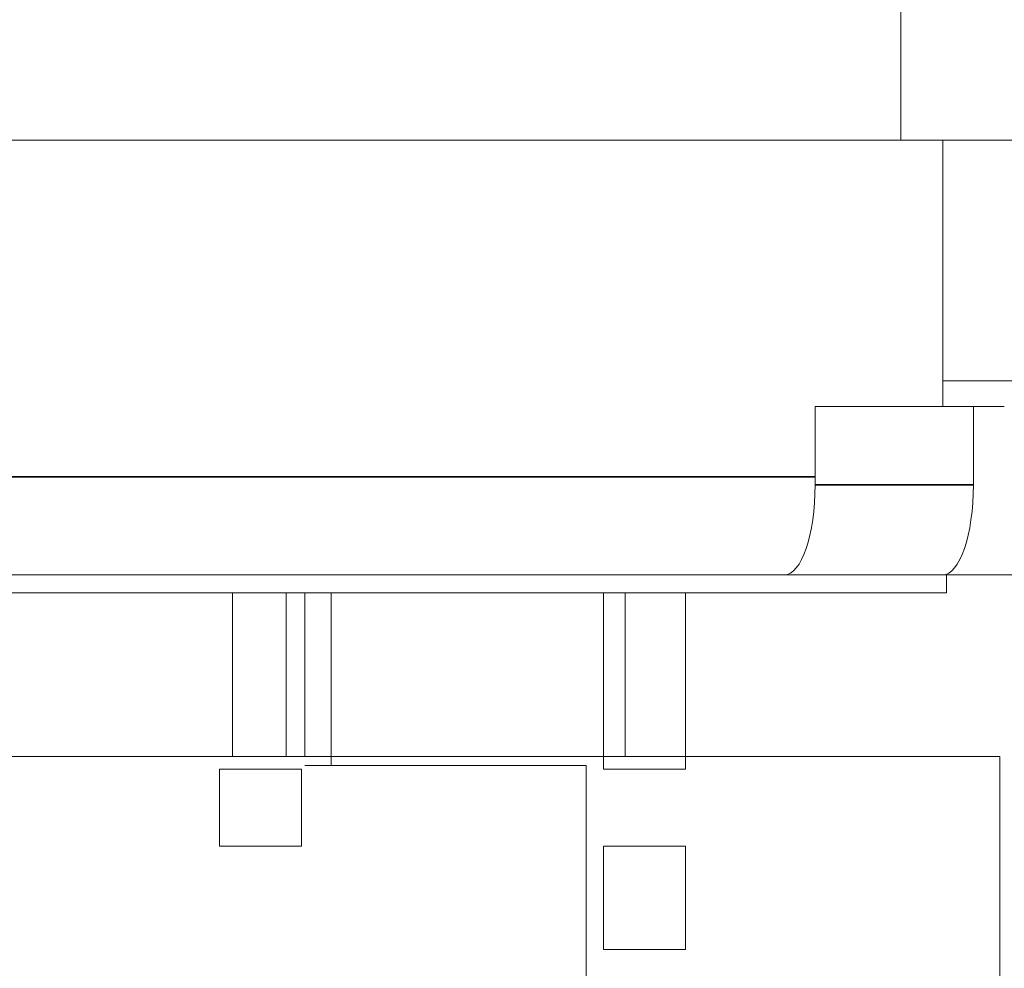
# Model space of a CAD drawing. Header units: millimetres. Extents: x 4 to 1188, y 1 to 840.
# Tile 285 of 299: x 902.2 to 903.37, y 494.55 to 495.68. Entities that reach past the tile are written whole.
import ezdxf

# ---------------------------------------------------------------- set-up
doc = ezdxf.new("R2010")
doc.units = ezdxf.units.MM
doc.layers.add('1', color=7, linetype='Continuous')
doc.styles.add('Arial Unicode MS', font='Arial Unicode MS')
doc.dimstyles.get("Standard").update_dxf_attribs({"dimtxt": 0.18, "dimasz": 0.18, "dimexe": 0.18, "dimexo": 0.0625, "dimgap": 0.09, "dimtad": 0, "dimtih": 1, "dimtoh": 1, "dimdec": 4, "dimzin": 0, "dimdsep": 46, "dimtxsty": 'Standard', "dimcen": 0.09, "dimadec": 0, "dimazin": 0, "dimtfac": 1, "dimtdec": 4, "dimtofl": 0, "dimtmove": 0, "dimatfit": 3, "dimfxl": 0, "dimtolj": 1, "dimtzin": 0, "dimarcsym": 0})

# ---------------------------------------------------------------- blocks, each defined once
blk = doc.blocks.new('_U18')
at = {"layer": '1', "color": 18, "lineweight": 35}
for p, q in [((919.3673, 499.3819), (938.1657, 499.3819)), ((936.1657, 499.3819), (936.1657, 485.8009)), ((891.0282, 485.8009), (938.1657, 485.8009))]:
    blk.add_line(p, q, dxfattribs=at)
at = {"layer": '1', "color": 18, "lineweight": 70}
for points in [[(936.1657, 499.3819), (936.9416, 495.8819), (935.3897, 495.8819)], [(936.1657, 485.8009), (935.3897, 489.3009), (936.9416, 489.3009)]]:
    blk.add_solid(points, dxfattribs=at)
at = {"layer": '1', "color": 18, "linetype": 'Continuous', "lineweight": 13, "insert": (935.7128, 490.5456), "char_height": 3, "attachment_point": 7, "rotation": 90, "line_spacing_factor": 1.047437, "style": 'Arial Unicode MS'}
blk.add_mtext('\\fArial Unicode MS|b0|i0;\\W1.0000;95', dxfattribs=at)

msp = doc.modelspace()

# ---------------------------------------------------------------- hatches: boundary and pattern name
at = {"layer": '1', "linetype": 'Continuous', "lineweight": 35}
h = msp.add_hatch(dxfattribs=at)
h.set_pattern_fill('ANSI31', color=154, scale=1.55, angle=-2.13e-14, style=0)
h.paths.add_polyline_path([(910.7602, 492.2676), (910.7602, 491.839), (908.053, 491.839), (908.053, 492.2676)], flags=0)
edge = h.paths.add_edge_path(flags=0)
edge.add_arc((921.8244, 497.8176), 0.5429, 0, 90, ccw=False)
edge.add_line((922.3673, 497.8176), (922.3673, 496.1247))
edge.add_line((922.3673, 496.1247), (921.9387, 496.1247))
edge.add_line((921.9387, 496.1247), (921.9387, 497.8176))
edge.add_arc((921.8244, 497.8176), 0.1143, 360, 450)
edge.add_line((921.8244, 497.9319), (920.3959, 497.9319))
edge.add_line((920.3959, 497.9319), (920.3959, 498.3605))
edge.add_line((920.3959, 498.3605), (921.8244, 498.3605))
edge = h.paths.add_edge_path(flags=0)
edge.add_arc((900.6244, 497.8176), 0.1143, 90, 180)
edge.add_line((900.5101, 497.8176), (900.5101, 496.1247))
edge.add_line((900.5101, 496.1247), (900.0816, 496.1247))
edge.add_line((900.0816, 496.1247), (900.0816, 497.8176))
edge.add_arc((900.6244, 497.8176), 0.5429, 90, 180, ccw=False)
edge.add_line((900.6244, 498.3605), (902.053, 498.3605))
edge.add_line((902.053, 498.3605), (902.053, 497.9319))
edge.add_line((902.053, 497.9319), (900.6244, 497.9319))
h.paths.add_polyline_path([(911.6887, 491.839), (911.6887, 492.2676), (914.3959, 492.2676), (914.3959, 491.839)], flags=0)
h = msp.add_hatch(dxfattribs=at)
h.set_pattern_fill('ANSI31', color=154, scale=1.55, angle=-2.13e-14, style=0)
edge = h.paths.add_edge_path(flags=0)
edge.add_arc((901.2244, 495.8605), 0.1143, 180, 270)
edge.add_line((901.2244, 495.7462), (903.2459, 495.7462))
edge.add_line((903.2459, 495.7462), (903.2459, 495.5319))
edge.add_line((903.2459, 495.5319), (901.2244, 495.5319))
edge.add_arc((901.2244, 495.8605), 0.3286, 180, 270, ccw=False)
edge.add_line((900.8959, 495.8605), (900.8959, 496.7462))
edge.add_line((900.8959, 496.7462), (901.1101, 496.7462))
edge.add_line((901.1101, 496.7462), (901.1101, 495.8605))
h = msp.add_hatch(dxfattribs=at)
h.set_pattern_fill('ANSI31', color=154, scale=1.55, angle=-2.13e-14, style=0)
h.paths.add_polyline_path([(901.4463, 494.7997), (903.3634, 494.7997), (903.3634, 493.9426), (903.7811, 493.9426), (903.7811, 493.7283), (895.8101, 493.7283), (895.8101, 493.4612), (895.0961, 493.4612), (895.0961, 493.7283), (894.9092, 493.7283), (894.9092, 493.9426), (901.4463, 493.9426)], flags=0)

# ---------------------------------------------------------------- linework, layer by layer
at = {"layer": '1', "color": 154, "linetype": 'Continuous', "lineweight": 13}
for p, q in [((903.2459, 495.7462), (903.2459, 495.5319)), ((903.2459, 495.5319), (901.2244, 495.5319)), ((903.2459, 495.5319), (903.4237, 495.5319)), ((903.2959, 495.2155), (903.2959, 495.5319)), ((903.2959, 495.2462), (904.0275, 495.2462)), ((903.1443, 495.2155), (903.1443, 495.1226)), ((903.1443, 495.2155), (903.3322, 495.2155)), ((903.3322, 495.2155), (903.3688, 495.2155)), ((903.3322, 495.1226), (903.3322, 495.2155)), ((901.9332, 495.0155), (903.3003, 495.0155)), ((903.2955, 495.0155), (903.1076, 495.0155)), ((903.3003, 494.9941), (903.3003, 495.0155)), ((903.3003, 495.0155), (904.3593, 495.0155)), ((902.1357, 494.9941), (902.4525, 494.9941)), ((902.4525, 494.9941), (902.516, 494.9941)), ((902.4525, 494.7997), (902.4525, 494.9941)), ((902.516, 494.9941), (902.516, 494.7997)), ((902.516, 494.9941), (902.5384, 494.9941)), ((902.5384, 494.9941), (902.5694, 494.9941)), ((902.5384, 494.9941), (902.5384, 494.7997)), ((902.5694, 494.7891), (902.5694, 494.9941)), ((902.5694, 494.9941), (902.8931, 494.9941)), ((902.8931, 494.9941), (902.8931, 494.7848)), ((902.8931, 494.9941), (902.9187, 494.9941)), ((902.9187, 494.9941), (902.9187, 494.7997)), ((902.9187, 494.9941), (903.0046, 494.9941)), ((902.9904, 494.7848), (902.9904, 494.9941)), ((902.9904, 494.9941), (903.3003, 494.9941)), ((901.4463, 494.7997), (903.3634, 494.7997)), ((903.3634, 494.7997), (903.3634, 493.9426)), ((902.437, 494.6934), (902.437, 494.7848)), ((902.437, 494.7848), (902.5343, 494.7848)), ((902.5343, 494.7848), (902.5343, 494.6934)), ((902.5384, 494.7891), (902.5694, 494.7891)), ((902.8722, 494.7891), (902.5694, 494.7891)), ((902.8722, 494.2605), (902.8722, 494.7891)), ((902.8931, 494.7848), (902.9904, 494.7848)), ((902.5343, 494.6934), (902.437, 494.6934)), ((902.9904, 494.6934), (902.8931, 494.6934)), ((902.8931, 494.6934), (902.8931, 494.5705)), ((902.9904, 494.5705), (902.9904, 494.6934)), ((902.8931, 494.5705), (902.9904, 494.5705))]:
    msp.add_line(p, q, dxfattribs=at)
at = {"layer": '1', "color": 154, "linetype": 'Continuous', "lineweight": 35}
for p, q in [((903.1442, 495.1319), (900.8673, 495.1319)), ((903.1443, 495.1226), (903.3322, 495.1226))]:
    msp.add_line(p, q, dxfattribs=at)
at = {"layer": '1', "color": 154, "linetype": 'Continuous', "lineweight": 13}
for centre in [(903.1076, 495.1226), (903.2955, 495.1226)]:
    msp.add_ellipse(centre, major_axis=(0, 0.1071), ratio=0.34202, start_param=3.141593, end_param=4.712389, dxfattribs=at)

# ---------------------------------------------------------------- dimensions: what is measured, and where the dimension line sits
at = {"layer": '1', "color": 18, "linetype": 'Continuous', "lineweight": 13}
dim = msp.add_linear_dim(base=(936.1657, 499.3819), p1=(879.654, 485.8009), p2=(911.2244, 499.3819), angle=270, dimstyle='Standard', override={"dimtxt": 3, "dimasz": 3.5, "dimexe": 2, "dimexo": 1, "dimgap": 1.5, "dimtad": 1, "dimtih": 0, "dimtoh": 0, "dimdec": 0, "dimlfac": 7, "dimzin": 8, "dimdsep": 44, "dimlunit": 2, "dimtxsty": 'Arial Unicode MS', "dimsah": 1, "dimse1": 0, "dimse2": 0, "dimsd1": 0, "dimsd2": 0, "dimclrd": 18, "dimclre": 18, "dimclrt": 18, "dimtol": 0, "dimtm": -0.1, "dimtfac": 0.666667, "dimtdec": 2, "dimtofl": 1, "dimtmove": 0, "dimtzin": 8, "dimlwd": 35, "dimlwe": 35}, dxfattribs=at)
dim.commit()
dim.dimension.update_dxf_attribs({"geometry": '_U18', "text_midpoint": (936.1657, 492.5914), "dimtype": 160})

doc.saveas('drawing.dxf')
